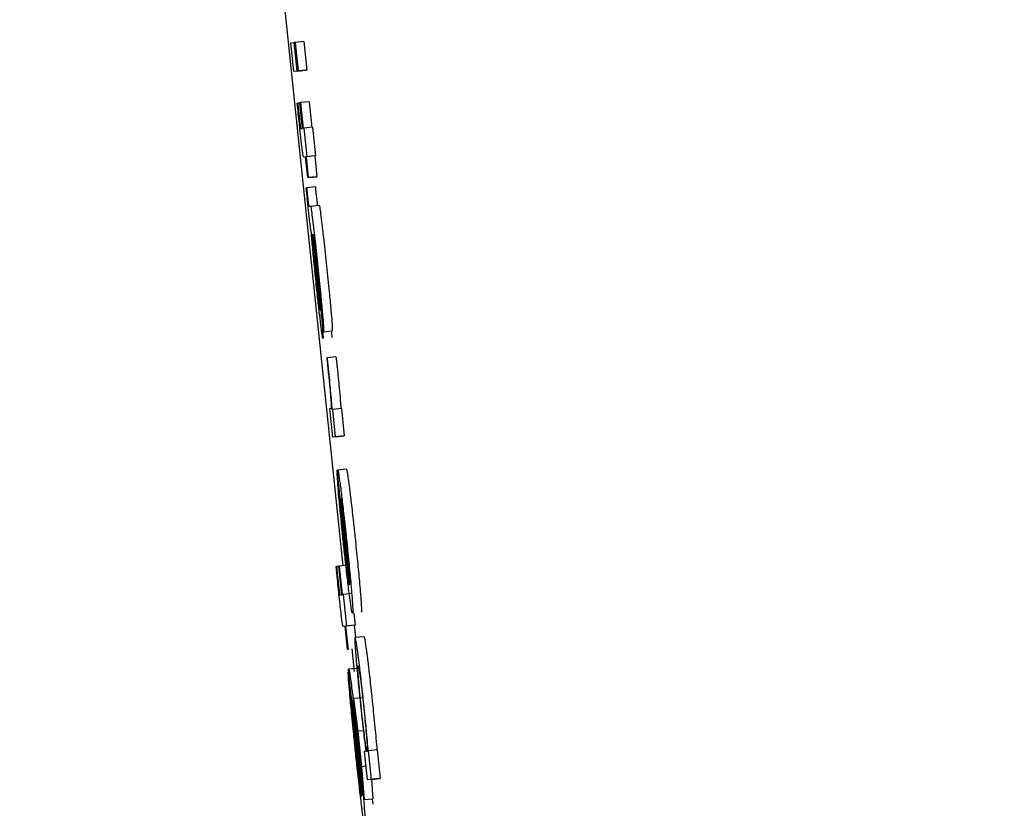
# Model space of a CAD drawing. Header units: inches. Extents: x 170 to 312, y 215 to 248.
# Tile 316 of 656: x 210.2447 to 210.2669, y 243.6713 to 243.6891. Entities that reach past the tile are written whole.
import ezdxf

# ---------------------------------------------------------------- set-up
doc = ezdxf.new("R2010")
doc.units = ezdxf.units.IN
doc.header["$LTSCALE"] = 0.25
doc.header["$MEASUREMENT"] = 0
doc.layers.add('ANNOTATIONS', color=1, linetype='Continuous')
doc.layers.add('MOTOR RH', color=7, linetype='Continuous')
doc.styles.add('ARIAL', font='arial.ttf', dxfattribs={"height": 0.09375})
doc.dimstyles.new('STANDARD$0', dxfattribs={"dimtxt": 0.09375, "dimasz": 0.09375, "dimexe": 0.03125, "dimexo": 0.046875, "dimgap": 0.09, "dimtad": 0, "dimtih": 1, "dimtoh": 1, "dimdec": 4, "dimzin": 0, "dimdsep": 46, "dimtxsty": 'ARIAL', "dimcen": 0.09, "dimadec": 0, "dimazin": 0, "dimtfac": 1, "dimtdec": 4, "dimtofl": 0, "dimtmove": 0, "dimatfit": 1, "dimfxl": 1, "dimtolj": 1, "dimtzin": 0, "dimarcsym": 0})

# ---------------------------------------------------------------- blocks, each defined once
blk = doc.blocks.new('*D26')
at = {"layer": 'ANNOTATIONS', "color": 0, "lineweight": -2, "transparency": 16777216}
for p, q in [((209.952995, 244.125047), (211.798957, 244.125047)), ((211.767707, 244.031297), (211.767707, 242.331666)), ((211.767707, 240.197174), (211.767707, 241.896805)), ((211.037182, 240.103424), (211.798957, 240.103424))]:
    blk.add_line(p, q, dxfattribs=at)
at = {"layer": 'ANNOTATIONS', "color": 0, "transparency": 16777216}
for points in [[(211.752082, 244.031297), (211.783332, 244.031297), (211.767707, 244.125047)], [(211.752082, 240.197174), (211.783332, 240.197174), (211.767707, 240.103424)]]:
    blk.add_solid(points, dxfattribs=at)
at = {"layer": 'defpoints', "color": 0, "transparency": 16777216}
for p in [(209.90612, 244.125047), (210.990307, 240.103424), (211.767707, 240.103424)]:
    blk.add_point(p, dxfattribs=at)
at = {"layer": 'ANNOTATIONS', "color": 0, "transparency": 16777216, "insert": (211.767707, 242.114236), "char_height": 0.09375, "attachment_point": 5, "style": 'ARIAL'}
blk.add_mtext('\\A1;OPENING\\PHEIGHT', dxfattribs=at)
blk = doc.blocks.new('*D27')
at = {"layer": 'ANNOTATIONS', "color": 0, "lineweight": -2, "transparency": 16777216}
for p, q in [((209.952995, 244.96103), (212.453946, 244.96103)), ((212.422696, 244.86728), (212.422696, 242.749657)), ((212.422696, 240.197174), (212.422696, 242.314797)), ((211.957527, 240.103424), (212.453946, 240.103424))]:
    blk.add_line(p, q, dxfattribs=at)
at = {"layer": 'ANNOTATIONS', "color": 0, "transparency": 16777216}
for points in [[(212.407071, 244.86728), (212.438321, 244.86728), (212.422696, 244.96103)], [(212.407071, 240.197174), (212.438321, 240.197174), (212.422696, 240.103424)]]:
    blk.add_solid(points, dxfattribs=at)
at = {"layer": 'defpoints', "color": 0, "transparency": 16777216}
for p in [(209.90612, 244.96103), (211.910652, 240.103424), (212.422696, 240.103424)]:
    blk.add_point(p, dxfattribs=at)
at = {"layer": 'ANNOTATIONS', "color": 0, "transparency": 16777216, "insert": (212.422696, 242.532227), "char_height": 0.09375, "attachment_point": 5, "style": 'ARIAL'}
blk.add_mtext('\\A1;TOTAL\\PHEIGHT', dxfattribs=at)

msp = doc.modelspace()

# ---------------------------------------------------------------- linework, layer by layer
at = {"layer": 'MOTOR RH'}
for p, q in [((210.249902, 243.696827), (210.252004, 243.67675)), ((210.251124, 243.688584), (210.250928, 243.688564)), ((210.251124, 243.688584), (210.251191, 243.687941)), ((210.250831, 243.688551), (210.250902, 243.68856)), ((210.250899, 243.687908), (210.250831, 243.688551)), ((210.250914, 243.688562), (210.250902, 243.68856)), ((210.250969, 243.687917), (210.250902, 243.68856)), ((210.250914, 243.688562), (210.250928, 243.688564)), ((210.250982, 243.687919), (210.250914, 243.688562)), ((210.250928, 243.688564), (210.250995, 243.687921)), ((210.251095, 243.687929), (210.250899, 243.687908)), ((210.250969, 243.687917), (210.250899, 243.687908)), ((210.250969, 243.687917), (210.251165, 243.687938)), ((210.251191, 243.687941), (210.250982, 243.687919)), ((210.250995, 243.687921), (210.250982, 243.687919)), ((210.251165, 243.687938), (210.251095, 243.687929)), ((210.251191, 243.687941), (210.251177, 243.687939)), ((210.250972, 243.687195), (210.250983, 243.687196)), ((210.251034, 243.687202), (210.250983, 243.687196)), ((210.251034, 243.687203), (210.251044, 243.687204)), ((210.251094, 243.686623), (210.251034, 243.687203)), ((210.25124, 243.687225), (210.251044, 243.687204)), ((210.251044, 243.687204), (210.251105, 243.686624)), ((210.25124, 243.687225), (210.251301, 243.686645)), ((210.251051, 243.686618), (210.251094, 243.686623)), ((210.251105, 243.686624), (210.251123, 243.686627)), ((210.251319, 243.686647), (210.251123, 243.686627)), ((210.251123, 243.686627), (210.251191, 243.685984)), ((210.251319, 243.686647), (210.251386, 243.686004)), ((210.251162, 243.68598), (210.251121, 243.685975)), ((210.251121, 243.685975), (210.251121, 243.685975)), ((210.251211, 243.685511), (210.251162, 243.68598)), ((210.251369, 243.686002), (210.251173, 243.685981)), ((210.251191, 243.685984), (210.251173, 243.685981)), ((210.251173, 243.685981), (210.251222, 243.685513)), ((210.251386, 243.686004), (210.251191, 243.685984)), ((210.251386, 243.686004), (210.251369, 243.686002)), ((210.251369, 243.686002), (210.251418, 243.685533)), ((210.251407, 243.685532), (210.251211, 243.685511)), ((210.251222, 243.685513), (210.251211, 243.685511)), ((210.251222, 243.685513), (210.251418, 243.685533)), ((210.251418, 243.685533), (210.251407, 243.685532)), ((210.251175, 243.685279), (210.251186, 243.685281)), ((210.251381, 243.685301), (210.251186, 243.685281)), ((210.251235, 243.684866), (210.251271, 243.68487)), ((210.251271, 243.68487), (210.251467, 243.684891)), ((210.251312, 243.684224), (210.251322, 243.684225)), ((210.25136, 243.68384), (210.251411, 243.683334)), ((210.251366, 243.683878), (210.25142, 243.683348)), ((210.251566, 243.682033), (210.251498, 243.682676)), ((210.251566, 243.682033), (210.251762, 243.682054)), ((210.251847, 243.681464), (210.251652, 243.681443)), ((210.251652, 243.681443), (210.251639, 243.681442)), ((210.251737, 243.6803), (210.251699, 243.680295)), ((210.251699, 243.680295), (210.251767, 243.679653)), ((210.251773, 243.680278), (210.251761, 243.680276)), ((210.251969, 243.680298), (210.251773, 243.680278)), ((210.251838, 243.679661), (210.251773, 243.680278)), ((210.251969, 243.680298), (210.252033, 243.679682)), ((210.251963, 243.679673), (210.251767, 243.679653)), ((210.251838, 243.679661), (210.251767, 243.679653)), ((210.251838, 243.679661), (210.252033, 243.679682)), ((210.252033, 243.679682), (210.251963, 243.679673)), ((210.251882, 243.678852), (210.251874, 243.678851)), ((210.251874, 243.678851), (210.251942, 243.678208)), ((210.252149, 243.676321), (210.251877, 243.6789)), ((210.251884, 243.678914), (210.252079, 243.678934)), ((210.252157, 243.676349), (210.251955, 243.678271)), ((210.251849, 243.676733), (210.25186, 243.676735)), ((210.25191, 243.67674), (210.25186, 243.676735)), ((210.25191, 243.676741), (210.251921, 243.676743)), ((210.251978, 243.676097), (210.25191, 243.676741)), ((210.252102, 243.676762), (210.251921, 243.676743)), ((210.251921, 243.676743), (210.251989, 243.676099)), ((210.251935, 243.676092), (210.251978, 243.676097)), ((210.251989, 243.676099), (210.252006, 243.676101)), ((210.252202, 243.676122), (210.252006, 243.676101)), ((210.252006, 243.676101), (210.252081, 243.675387)), ((210.252248, 243.675681), (210.252277, 243.675407)), ((210.252053, 243.675383), (210.252011, 243.675378)), ((210.252011, 243.675378), (210.252011, 243.675378)), ((210.252108, 243.674862), (210.252053, 243.675383)), ((210.252259, 243.675405), (210.252064, 243.675384)), ((210.252081, 243.675387), (210.252064, 243.675384)), ((210.252064, 243.675384), (210.252119, 243.674863)), ((210.252277, 243.675407), (210.252081, 243.675387)), ((210.252277, 243.675407), (210.252259, 243.675405)), ((210.252259, 243.675405), (210.252288, 243.675137)), ((210.252279, 243.675136), (210.252474, 243.675156)), ((210.252119, 243.674863), (210.252108, 243.674862)), ((210.252201, 243.674872), (210.252254, 243.674365)), ((210.252132, 243.674352), (210.252124, 243.674351)), ((210.252124, 243.674351), (210.252199, 243.673637)), ((210.252428, 243.671539), (210.252127, 243.674404)), ((210.252133, 243.67442), (210.252328, 243.674441)), ((210.252436, 243.67157), (210.252211, 243.673706)), ((210.25244, 243.673772), (210.252244, 243.673752)), ((210.252244, 243.673752), (210.252341, 243.673014)), ((210.252307, 243.673149), (210.252244, 243.673752)), ((210.252207, 243.673638), (210.252199, 243.673637)), ((210.252374, 243.672611), (210.252307, 243.673149)), ((210.252464, 243.673027), (210.252341, 243.673014)), ((210.252341, 243.673014), (210.252425, 243.672214)), ((210.25242, 243.672077), (210.252374, 243.672611)), ((210.252779, 243.672592), (210.252583, 243.672571)), ((210.252779, 243.672592), (210.252847, 243.671948)), ((210.25252, 243.672563), (210.252485, 243.672559)), ((210.252485, 243.672559), (210.252553, 243.671916)), ((210.252583, 243.672571), (210.252575, 243.67257)), ((210.252651, 243.671928), (210.252583, 243.672571)), ((210.252521, 243.672224), (210.252425, 243.672214)), ((210.252425, 243.672214), (210.252484, 243.671471)), ((210.252484, 243.671471), (210.25242, 243.672077)), ((210.252749, 243.671936), (210.252553, 243.671916)), ((210.252651, 243.671928), (210.252553, 243.671916)), ((210.252645, 243.671925), (210.25268, 243.671491)), ((210.252651, 243.671928), (210.252847, 243.671948)), ((210.252847, 243.671948), (210.252749, 243.671936)), ((210.252484, 243.671471), (210.25268, 243.671491)), ((210.252665, 243.671489), (210.252676, 243.671365))]:
    msp.add_line(p, q, dxfattribs=at)
for points, knots in [([(210.251021, 243.686729), (210.251013, 243.686807), (210.250996, 243.686962), (210.25098, 243.687117), (210.250972, 243.687195)], [0, 0, 0, 0, 0.499094, 1, 1, 1, 1]), ([(210.250983, 243.687196), (210.250986, 243.68717), (210.250991, 243.687117), (210.250999, 243.687038), (210.251005, 243.686985), (210.251008, 243.686959)], [0, 0, 0, 0, 0.336929, 0.667028, 1, 1, 1, 1]), ([(210.251008, 243.686959), (210.251011, 243.68693), (210.251018, 243.68686), (210.251028, 243.686768), (210.251034, 243.686719), (210.251036, 243.686702)], [0, 0, 0, 0, 0.315423, 0.762967, 1, 1, 1, 1]), ([(210.251063, 243.68634), (210.251059, 243.686375), (210.251051, 243.686446), (210.251037, 243.686576), (210.251027, 243.686671), (210.251021, 243.686729)], [0, 0, 0, 0, 0.283163, 0.566682, 1, 1, 1, 1]), ([(210.251036, 243.686702), (210.251038, 243.686686), (210.251044, 243.686639), (210.251048, 243.686621), (210.251051, 243.686619), (210.251051, 243.686618)], [0, 0, 0, 0, 0.2168834, 0.6494127, 1, 1, 1, 1]), ([(210.251096, 243.68607), (210.251092, 243.686105), (210.251082, 243.686172), (210.251069, 243.686287), (210.251063, 243.68634)], [0, 0, 0, 0, 0.536296, 1, 1, 1, 1]), ([(210.251121, 243.685975), (210.251119, 243.685976), (210.251115, 243.685979), (210.251108, 243.685995), (210.2511, 243.686045), (210.251096, 243.68607)], [0, 0, 0, 0, 0.392031, 0.692791, 1, 1, 1, 1]), ([(210.251218, 243.684854), (210.251212, 243.684912), (210.251197, 243.685056), (210.251183, 243.685196), (210.251175, 243.685279)], [0, 0, 0, 0, 0.408874, 1, 1, 1, 1]), ([(210.251186, 243.685281), (210.251188, 243.68525), (210.251193, 243.685203), (210.2512, 243.685135), (210.251203, 243.685098), (210.251205, 243.685079)], [0, 0, 0, 0, 0.4871705, 0.7387356, 1, 1, 1, 1]), ([(210.251381, 243.685301), (210.251384, 243.685271), (210.251389, 243.685224), (210.251395, 243.685156), (210.251399, 243.685119), (210.251401, 243.6851)], [0, 0, 0, 0, 0.48721, 0.738764, 1, 1, 1, 1]), ([(210.251205, 243.685079), (210.251208, 243.685059), (210.251212, 243.685018), (210.251218, 243.684965), (210.251224, 243.684919), (210.251231, 243.684871), (210.251233, 243.684868), (210.251235, 243.684866)], [0, 0, 0, 0, 0.119819, 0.240407, 0.344673, 0.534, 1, 1, 1, 1]), ([(210.251401, 243.6851), (210.251403, 243.685079), (210.251408, 243.685038), (210.251414, 243.684986), (210.25142, 243.68494), (210.251427, 243.684892), (210.251429, 243.684889), (210.251431, 243.684886)], [0, 0, 0, 0, 0.119823, 0.240386, 0.344656, 0.534042, 1, 1, 1, 1]), ([(210.251291, 243.684276), (210.251287, 243.684292), (210.251281, 243.684318), (210.251266, 243.684431), (210.251249, 243.684568), (210.251233, 243.684718), (210.251223, 243.684812), (210.251218, 243.684854)], [0, 0, 0, 0, 0.332671, 0.520298, 0.709817, 0.870903, 1, 1, 1, 1]), ([(210.251271, 243.68487), (210.251274, 243.684862), (210.251281, 243.684846), (210.251304, 243.684684), (210.251335, 243.684431), (210.251381, 243.684021), (210.251416, 243.68369), (210.251437, 243.68349)], [0, 0, 0, 0, 0.216315, 0.369957, 0.52412, 0.712497, 1, 1, 1, 1]), ([(210.251467, 243.684891), (210.25147, 243.684882), (210.251476, 243.684867), (210.251499, 243.684705), (210.25153, 243.684451), (210.251577, 243.684041), (210.251612, 243.68371), (210.251633, 243.68351)], [0, 0, 0, 0, 0.216265, 0.369891, 0.524191, 0.712325, 1, 1, 1, 1]), ([(210.251409, 243.683038), (210.251392, 243.683198), (210.251359, 243.683518), (210.251319, 243.683948), (210.2513, 243.684166), (210.251291, 243.684276)], [0, 0, 0, 0, 0.330899, 0.661736, 1, 1, 1, 1]), ([(210.251317, 243.684106), (210.251315, 243.684134), (210.251309, 243.684207), (210.251311, 243.684218), (210.251312, 243.684224)], [0, 0, 0, 0, 0.3778634, 1, 1, 1, 1]), ([(210.251322, 243.684225), (210.251328, 243.684164), (210.251339, 243.684041), (210.251353, 243.683907), (210.25136, 243.68384)], [0, 0, 0, 0, 0.494702, 1, 1, 1, 1]), ([(210.251336, 243.684231), (210.251336, 243.684229), (210.251335, 243.684225), (210.251336, 243.684192), (210.251341, 243.684138), (210.251343, 243.684117)], [0, 0, 0, 0, 0.319495, 0.741204, 1, 1, 1, 1]), ([(210.251428, 243.683469), (210.251416, 243.683585), (210.251397, 243.683767), (210.251371, 243.683997), (210.251354, 243.684134), (210.251342, 243.684218), (210.251338, 243.684226), (210.251336, 243.684231)], [0, 0, 0, 0, 0.302333, 0.472674, 0.644762, 0.792892, 1, 1, 1, 1]), ([(210.25135, 243.68373), (210.251341, 243.683832), (210.251327, 243.683976), (210.251319, 243.684077), (210.251317, 243.684106)], [0, 0, 0, 0, 0.709799, 1, 1, 1, 1]), ([(210.251343, 243.684117), (210.251345, 243.684096), (210.251349, 243.684054), (210.251356, 243.683973), (210.251363, 243.683913), (210.251366, 243.683878)], [0, 0, 0, 0, 0.298303, 0.589205, 1, 1, 1, 1]), ([(210.251406, 243.683174), (210.251398, 243.683247), (210.251378, 243.683442), (210.251361, 243.683619), (210.25135, 243.68373)], [0, 0, 0, 0, 0.372249, 1, 1, 1, 1]), ([(210.251498, 243.682676), (210.251499, 243.682688), (210.251501, 243.682706), (210.251491, 243.682839), (210.251475, 243.683012), (210.251453, 243.683232), (210.251436, 243.683392), (210.251428, 243.683469)], [0, 0, 0, 0, 0.288383, 0.449239, 0.610488, 0.812421, 1, 1, 1, 1]), ([(210.251437, 243.68349), (210.251458, 243.683293), (210.251493, 243.682955), (210.251527, 243.682597), (210.25154, 243.682454), (210.251543, 243.682417)], [0, 0, 0, 0, 0.509699, 0.875158, 1, 1, 1, 1]), ([(210.251633, 243.68351), (210.251653, 243.683313), (210.251689, 243.682975), (210.251723, 243.682617), (210.251736, 243.682474), (210.251739, 243.682438)], [0, 0, 0, 0, 0.50949, 0.87509, 1, 1, 1, 1]), ([(210.251411, 243.683334), (210.251421, 243.683243), (210.251437, 243.683082), (210.251458, 243.68287), (210.251471, 243.682736), (210.251476, 243.682682), (210.251477, 243.682669)], [0, 0, 0, 0, 0.384268, 0.68327, 0.926238, 1, 1, 1, 1]), ([(210.25142, 243.683348), (210.251437, 243.683186), (210.251471, 243.682857), (210.251501, 243.682549), (210.251516, 243.682393)], [0, 0, 0, 0, 0.49498, 1, 1, 1, 1]), ([(210.251458, 243.682701), (210.251452, 243.682758), (210.251438, 243.682873), (210.251419, 243.683044), (210.251409, 243.683144), (210.251406, 243.683174)], [0, 0, 0, 0, 0.41233, 0.822804, 1, 1, 1, 1]), ([(210.251504, 243.682192), (210.251493, 243.682282), (210.251471, 243.682464), (210.251437, 243.682771), (210.251417, 243.682963), (210.251409, 243.683038)], [0, 0, 0, 0, 0.378826, 0.756412, 1, 1, 1, 1]), ([(210.251485, 243.682522), (210.251483, 243.682528), (210.251479, 243.682539), (210.251468, 243.682624), (210.251461, 243.682683), (210.251458, 243.682701)], [0, 0, 0, 0, 0.502716, 0.846221, 1, 1, 1, 1]), ([(210.251477, 243.682669), (210.25148, 243.682631), (210.251486, 243.682554), (210.251487, 243.682525), (210.251485, 243.682522), (210.251485, 243.682522)], [0, 0, 0, 0, 0.432344, 0.864242, 1, 1, 1, 1]), ([(210.251516, 243.682393), (210.251522, 243.682336), (210.251536, 243.682181), (210.251544, 243.682079), (210.251549, 243.682014)], [0, 0, 0, 0, 0.371716, 1, 1, 1, 1]), ([(210.251543, 243.682417), (210.251551, 243.682331), (210.251565, 243.682159), (210.251571, 243.68205), (210.251567, 243.682039), (210.251566, 243.682033)], [0, 0, 0, 0, 0.353052, 0.704997, 1, 1, 1, 1]), ([(210.251739, 243.682438), (210.251747, 243.682352), (210.251761, 243.68218), (210.251766, 243.68207), (210.251763, 243.682059), (210.251762, 243.682054)], [0, 0, 0, 0, 0.353029, 0.704972, 1, 1, 1, 1]), ([(210.251552, 243.681879), (210.251548, 243.681891), (210.25154, 243.681912), (210.251515, 243.682106), (210.251504, 243.682192)], [0, 0, 0, 0, 0.560408, 1, 1, 1, 1]), ([(210.251549, 243.682014), (210.251551, 243.681982), (210.251557, 243.681895), (210.251554, 243.681885), (210.251552, 243.681879)], [0, 0, 0, 0, 0.3773036, 1, 1, 1, 1]), ([(210.251745, 243.682035), (210.251747, 243.682002), (210.251752, 243.681915), (210.251749, 243.681905), (210.251748, 243.681899)], [0, 0, 0, 0, 0.377443, 1, 1, 1, 1]), ([(210.251847, 243.681464), (210.25185, 243.681438), (210.251856, 243.681385), (210.251865, 243.681306), (210.25187, 243.681253), (210.251873, 243.681226)], [0, 0, 0, 0, 0.336337, 0.667758, 1, 1, 1, 1]), ([(210.251639, 243.681442), (210.251641, 243.681419), (210.251646, 243.681374), (210.251654, 243.6813), (210.251659, 243.681249), (210.251662, 243.681221)], [0, 0, 0, 0, 0.310449, 0.620456, 1, 1, 1, 1]), ([(210.251677, 243.681206), (210.251674, 243.681233), (210.251669, 243.681286), (210.25166, 243.681366), (210.251655, 243.681418), (210.251652, 243.681443)], [0, 0, 0, 0, 0.336839, 0.668946, 1, 1, 1, 1]), ([(210.251662, 243.681221), (210.251673, 243.681118), (210.251695, 243.68091), (210.25172, 243.680643), (210.251729, 243.680529), (210.251733, 243.680476)], [0, 0, 0, 0, 0.349911, 0.7031068, 1, 1, 1, 1]), ([(210.251761, 243.680276), (210.251752, 243.680399), (210.25174, 243.680567), (210.251706, 243.680928), (210.251687, 243.681111), (210.251677, 243.681206)], [0, 0, 0, 0, 0.564916, 0.776301, 1, 1, 1, 1]), ([(210.251873, 243.681226), (210.251882, 243.681144), (210.251899, 243.680979), (210.251924, 243.680714), (210.251944, 243.680483), (210.251953, 243.680356), (210.251957, 243.680297)], [0, 0, 0, 0, 0.194236, 0.388417, 0.714041, 1, 1, 1, 1]), ([(210.251733, 243.680476), (210.251736, 243.680437), (210.251745, 243.680307), (210.25174, 243.680303), (210.251737, 243.6803)], [0, 0, 0, 0, 0.302388, 1, 1, 1, 1]), ([(210.251913, 243.678307), (210.251905, 243.678399), (210.251886, 243.678622), (210.251876, 243.678784), (210.251874, 243.678837), (210.251874, 243.678851)], [0, 0, 0, 0, 0.3363, 0.819955, 1, 1, 1, 1]), ([(210.251877, 243.6789), (210.251878, 243.678903), (210.25188, 243.67891), (210.251883, 243.678912), (210.251884, 243.678914)], [0, 0, 0, 0, 0.499965, 1, 1, 1, 1]), ([(210.251884, 243.678914), (210.251887, 243.678908), (210.251896, 243.678893), (210.25192, 243.678741), (210.251946, 243.678543), (210.251953, 243.678491)], [0, 0, 0, 0, 0.305667, 0.818277, 1, 1, 1, 1]), ([(210.252079, 243.678934), (210.252083, 243.678929), (210.252092, 243.678913), (210.252116, 243.678762), (210.252142, 243.678563), (210.252149, 243.678511)], [0, 0, 0, 0, 0.305632, 0.818152, 1, 1, 1, 1]), ([(210.251953, 243.678491), (210.251967, 243.678383), (210.251993, 243.678167), (210.25204, 243.677749), (210.25207, 243.677471), (210.252083, 243.677351)], [0, 0, 0, 0, 0.361657, 0.724732, 1, 1, 1, 1]), ([(210.252149, 243.678511), (210.252162, 243.678403), (210.252189, 243.678187), (210.252236, 243.67777), (210.252266, 243.677491), (210.252278, 243.677372)], [0, 0, 0, 0, 0.361499, 0.724656, 1, 1, 1, 1]), ([(210.252014, 243.677281), (210.252002, 243.6774), (210.251973, 243.677681), (210.251938, 243.678038), (210.25192, 243.678236), (210.251913, 243.678307)], [0, 0, 0, 0, 0.319685, 0.752556, 1, 1, 1, 1]), ([(210.251942, 243.678208), (210.251944, 243.678169), (210.251949, 243.678089), (210.251959, 243.67797), (210.251964, 243.67791)], [0, 0, 0, 0, 0.496125, 1, 1, 1, 1]), ([(210.251955, 243.678271), (210.251963, 243.678231), (210.251975, 243.678175), (210.252009, 243.677916), (210.252036, 243.677686), (210.252058, 243.67748), (210.25207, 243.677365), (210.252074, 243.677333)], [0, 0, 0, 0, 0.4513768, 0.6193267, 0.7884196, 0.940542, 1, 1, 1, 1]), ([(210.251964, 243.67791), (210.251967, 243.677869), (210.251975, 243.677785), (210.251985, 243.677684), (210.25199, 243.677632)], [0, 0, 0, 0, 0.489779, 1, 1, 1, 1]), ([(210.25199, 243.677632), (210.251993, 243.677602), (210.251999, 243.677543), (210.25201, 243.677429), (210.252019, 243.677345), (210.252024, 243.677292)], [0, 0, 0, 0, 0.2728576, 0.5453418, 1, 1, 1, 1]), ([(210.252148, 243.676109), (210.252134, 243.676217), (210.252107, 243.676434), (210.252059, 243.676862), (210.252028, 243.677152), (210.252014, 243.677281)], [0, 0, 0, 0, 0.3551073, 0.7114301, 1, 1, 1, 1]), ([(210.252024, 243.677292), (210.252031, 243.677226), (210.252048, 243.677065), (210.252065, 243.676918), (210.252075, 243.676833)], [0, 0, 0, 0, 0.414825, 1, 1, 1, 1]), ([(210.252074, 243.677333), (210.252085, 243.677226), (210.252107, 243.677011), (210.252127, 243.676802), (210.252135, 243.67671), (210.252136, 243.676696)], [0, 0, 0, 0, 0.457578, 0.918905, 1, 1, 1, 1]), ([(210.252083, 243.677351), (210.252101, 243.677177), (210.252137, 243.676828), (210.252176, 243.676414), (210.252193, 243.676221), (210.252199, 243.676146)], [0, 0, 0, 0, 0.37746, 0.756909, 1, 1, 1, 1]), ([(210.252278, 243.677372), (210.252296, 243.677198), (210.252333, 243.676849), (210.252372, 243.676435), (210.252388, 243.676242), (210.252395, 243.676167)], [0, 0, 0, 0, 0.377466, 0.756907, 1, 1, 1, 1]), ([(210.252075, 243.676833), (210.252081, 243.676775), (210.252097, 243.676639), (210.252109, 243.676548), (210.252116, 243.676496)], [0, 0, 0, 0, 0.423509, 1, 1, 1, 1]), ([(210.251903, 243.676216), (210.251895, 243.676292), (210.251877, 243.676465), (210.251859, 243.676637), (210.251849, 243.676733)], [0, 0, 0, 0, 0.441196, 1, 1, 1, 1]), ([(210.25186, 243.676735), (210.251864, 243.676691), (210.251873, 243.676604), (210.251882, 243.676515), (210.251887, 243.67647)], [0, 0, 0, 0, 0.498333, 1, 1, 1, 1]), ([(210.252136, 243.676696), (210.252141, 243.676643), (210.252154, 243.676486), (210.252157, 243.6764), (210.252157, 243.676361), (210.252157, 243.676349)], [0, 0, 0, 0, 0.261316, 0.76994, 1, 1, 1, 1]), ([(210.251887, 243.67647), (210.251891, 243.676435), (210.251899, 243.676353), (210.251911, 243.676253), (210.251917, 243.676201), (210.251918, 243.676186)], [0, 0, 0, 0, 0.356404, 0.809189, 1, 1, 1, 1]), ([(210.252116, 243.676496), (210.252122, 243.676456), (210.252137, 243.676356), (210.252144, 243.676334), (210.252149, 243.676321)], [0, 0, 0, 0, 0.400903, 1, 1, 1, 1]), ([(210.25195, 243.675784), (210.251942, 243.675853), (210.251926, 243.675993), (210.251911, 243.676141), (210.251903, 243.676216)], [0, 0, 0, 0, 0.490626, 1, 1, 1, 1]), ([(210.251918, 243.676186), (210.25192, 243.67617), (210.251926, 243.67613), (210.251931, 243.676097), (210.251933, 243.676094), (210.251935, 243.676092)], [0, 0, 0, 0, 0.191162, 0.490623, 1, 1, 1, 1]), ([(210.252199, 243.676146), (210.252206, 243.676062), (210.252224, 243.675838), (210.252228, 243.675699), (210.252223, 243.675684), (210.252221, 243.675678)], [0, 0, 0, 0, 0.266128, 0.712046, 1, 1, 1, 1]), ([(210.252395, 243.676167), (210.252402, 243.676083), (210.252419, 243.675858), (210.252424, 243.67572), (210.252419, 243.675705), (210.252416, 243.675699)], [0, 0, 0, 0, 0.266253, 0.712072, 1, 1, 1, 1]), ([(210.252221, 243.675678), (210.252217, 243.675685), (210.252207, 243.675701), (210.252181, 243.675857), (210.252154, 243.676064), (210.252148, 243.676109)], [0, 0, 0, 0, 0.3380527, 0.8573452, 1, 1, 1, 1]), ([(210.251986, 243.675483), (210.251981, 243.675522), (210.251971, 243.675599), (210.251957, 243.675723), (210.25195, 243.675784)], [0, 0, 0, 0, 0.513864, 1, 1, 1, 1]), ([(210.252011, 243.675378), (210.252009, 243.675379), (210.252006, 243.675382), (210.251999, 243.675401), (210.25199, 243.675455), (210.251986, 243.675483)], [0, 0, 0, 0, 0.391031, 0.691586, 1, 1, 1, 1]), ([(210.252279, 243.675136), (210.252276, 243.675128), (210.252269, 243.67511), (210.252277, 243.674946), (210.252293, 243.674743), (210.252296, 243.674707)], [0, 0, 0, 0, 0.346499, 0.882271, 1, 1, 1, 1]), ([(210.252349, 243.674724), (210.252334, 243.674833), (210.252297, 243.675106), (210.252286, 243.675124), (210.252279, 243.675136)], [0, 0, 0, 0, 0.402406, 1, 1, 1, 1]), ([(210.252474, 243.675156), (210.252479, 243.675149), (210.252489, 243.675133), (210.252514, 243.674979), (210.25254, 243.674783), (210.252545, 243.674744)], [0, 0, 0, 0, 0.361316, 0.872591, 1, 1, 1, 1]), ([(210.252296, 243.674707), (210.252304, 243.674601), (210.252322, 243.674388), (210.252363, 243.673975), (210.252391, 243.673703), (210.252402, 243.673593)], [0, 0, 0, 0, 0.372525, 0.748103, 1, 1, 1, 1]), ([(210.252476, 243.673613), (210.252459, 243.673773), (210.252424, 243.674095), (210.25238, 243.674481), (210.252358, 243.674654), (210.252349, 243.674724)], [0, 0, 0, 0, 0.37359, 0.74998, 1, 1, 1, 1]), ([(210.252545, 243.674744), (210.252558, 243.674641), (210.252584, 243.674434), (210.25263, 243.674027), (210.252659, 243.673753), (210.252672, 243.673634)], [0, 0, 0, 0, 0.359079, 0.720066, 1, 1, 1, 1]), ([(210.252169, 243.673747), (210.252161, 243.673843), (210.25214, 243.674074), (210.252126, 243.674268), (210.252124, 243.674331), (210.252124, 243.674351)], [0, 0, 0, 0, 0.325024, 0.780285, 1, 1, 1, 1]), ([(210.252127, 243.674404), (210.252127, 243.674408), (210.252129, 243.674415), (210.252132, 243.674418), (210.252133, 243.67442)], [0, 0, 0, 0, 0.499998, 1, 1, 1, 1]), ([(210.252133, 243.67442), (210.252136, 243.674414), (210.252145, 243.674398), (210.25217, 243.674234), (210.252198, 243.674021), (210.252207, 243.67395)], [0, 0, 0, 0, 0.301431, 0.767534, 1, 1, 1, 1]), ([(210.252353, 243.674235), (210.252348, 243.674316), (210.252337, 243.674478), (210.252343, 243.674488), (210.252346, 243.674493)], [0, 0, 0, 0, 0.504243, 1, 1, 1, 1]), ([(210.252346, 243.674493), (210.252351, 243.674483), (210.252359, 243.67447), (210.252385, 243.674303), (210.252411, 243.674098), (210.252443, 243.673818), (210.252463, 243.673626), (210.252473, 243.673531)], [0, 0, 0, 0, 0.373679, 0.541531, 0.7112, 0.856623, 1, 1, 1, 1]), ([(210.252422, 243.673511), (210.252412, 243.673608), (210.252392, 243.673801), (210.252367, 243.674063), (210.252358, 243.674177), (210.252353, 243.674235)], [0, 0, 0, 0, 0.33089, 0.663872, 1, 1, 1, 1]), ([(210.252207, 243.67395), (210.252222, 243.673824), (210.252253, 243.673572), (210.252305, 243.67311), (210.252336, 243.67281), (210.25235, 243.672683)], [0, 0, 0, 0, 0.365638, 0.7315038, 1, 1, 1, 1]), ([(210.252282, 243.672606), (210.252268, 243.67274), (210.252235, 243.673066), (210.252196, 243.673459), (210.252175, 243.673681), (210.252169, 243.673747)], [0, 0, 0, 0, 0.326544, 0.7983, 1, 1, 1, 1]), ([(210.252211, 243.673706), (210.252218, 243.673672), (210.252229, 243.673619), (210.252258, 243.673406), (210.252288, 243.673155), (210.252317, 243.672891), (210.252334, 243.67273), (210.252341, 243.672663)], [0, 0, 0, 0, 0.336434, 0.52613, 0.71774, 0.882834, 1, 1, 1, 1]), ([(210.252199, 243.673637), (210.252202, 243.673592), (210.252208, 243.673502), (210.252219, 243.673371), (210.252224, 243.673305)], [0, 0, 0, 0, 0.495598, 1, 1, 1, 1]), ([(210.252402, 243.673593), (210.25241, 243.673521), (210.252429, 243.673342), (210.252448, 243.673172), (210.252459, 243.673071)], [0, 0, 0, 0, 0.408812, 1, 1, 1, 1]), ([(210.252506, 243.672781), (210.252498, 243.672844), (210.252483, 243.672961), (210.252454, 243.673212), (210.252434, 243.673399), (210.252423, 243.673499), (210.252422, 243.673511)], [0, 0, 0, 0, 0.3542409, 0.6558483, 0.9568231, 1, 1, 1, 1]), ([(210.252473, 243.673531), (210.252483, 243.67344), (210.252502, 243.673256), (210.252527, 243.672993), (210.252537, 243.672872), (210.252542, 243.672807)], [0, 0, 0, 0, 0.312064, 0.625417, 1, 1, 1, 1]), ([(210.25253, 243.67308), (210.252523, 243.673152), (210.252506, 243.673322), (210.252487, 243.673506), (210.252476, 243.673613)], [0, 0, 0, 0, 0.420277, 1, 1, 1, 1]), ([(210.252672, 243.673634), (210.25268, 243.673557), (210.252699, 243.673373), (210.252716, 243.673201), (210.252726, 243.673101)], [0, 0, 0, 0, 0.419307, 1, 1, 1, 1]), ([(210.252224, 243.673305), (210.252228, 243.673265), (210.252236, 243.673172), (210.252247, 243.67306), (210.252254, 243.672996)], [0, 0, 0, 0, 0.42512, 1, 1, 1, 1]), ([(210.252459, 243.673071), (210.252468, 243.672992), (210.252491, 243.672794), (210.252509, 243.67265), (210.25252, 243.672563)], [0, 0, 0, 0, 0.399318, 1, 1, 1, 1]), ([(210.252575, 243.67257), (210.252569, 243.672642), (210.252557, 243.672788), (210.252539, 243.672982), (210.25253, 243.67308)], [0, 0, 0, 0, 0.491861, 1, 1, 1, 1]), ([(210.252726, 243.673101), (210.252734, 243.673015), (210.252752, 243.67282), (210.252764, 243.672673), (210.252771, 243.672591)], [0, 0, 0, 0, 0.436363, 1, 1, 1, 1]), ([(210.252254, 243.672996), (210.252257, 243.672962), (210.252264, 243.672896), (210.252276, 243.67277), (210.252286, 243.672677), (210.252292, 243.672619)], [0, 0, 0, 0, 0.273962, 0.548189, 1, 1, 1, 1]), ([(210.252542, 243.672807), (210.252547, 243.672732), (210.252558, 243.672565), (210.252552, 243.672555), (210.252549, 243.67255)], [0, 0, 0, 0, 0.444926, 1, 1, 1, 1]), ([(210.252429, 243.671304), (210.252414, 243.67143), (210.252383, 243.671682), (210.25233, 243.672156), (210.252297, 243.672469), (210.252282, 243.672606)], [0, 0, 0, 0, 0.358213, 0.717137, 1, 1, 1, 1]), ([(210.252292, 243.672619), (210.2523, 243.672547), (210.252318, 243.67237), (210.252337, 243.672206), (210.252348, 243.672108)], [0, 0, 0, 0, 0.40563, 1, 1, 1, 1]), ([(210.252341, 243.672663), (210.252355, 243.672532), (210.252382, 243.672273), (210.252401, 243.672061), (210.252411, 243.671956)], [0, 0, 0, 0, 0.504918, 1, 1, 1, 1]), ([(210.25235, 243.672683), (210.252372, 243.672474), (210.252415, 243.672054), (210.252458, 243.671604), (210.252476, 243.671401), (210.25248, 243.671344)], [0, 0, 0, 0, 0.417913, 0.838497, 1, 1, 1, 1]), ([(210.252549, 243.67255), (210.252545, 243.672554), (210.25254, 243.672562), (210.252526, 243.672634), (210.252513, 243.672731), (210.252506, 243.672781)], [0, 0, 0, 0, 0.412201, 0.700329, 1, 1, 1, 1]), ([(210.252348, 243.672108), (210.252355, 243.672049), (210.252372, 243.671901), (210.252385, 243.671797), (210.252393, 243.671734)], [0, 0, 0, 0, 0.396134, 1, 1, 1, 1]), ([(210.252411, 243.671956), (210.252417, 243.67189), (210.252431, 243.671715), (210.252435, 243.671622), (210.252436, 243.671582), (210.252436, 243.67157)], [0, 0, 0, 0, 0.298443, 0.802726, 1, 1, 1, 1]), ([(210.252393, 243.671734), (210.2524, 243.67169), (210.252416, 243.671579), (210.252423, 243.671554), (210.252428, 243.671539)], [0, 0, 0, 0, 0.396749, 1, 1, 1, 1]), ([(210.252507, 243.670825), (210.2525, 243.670841), (210.252488, 243.67087), (210.252454, 243.671109), (210.252433, 243.671273), (210.252429, 243.671304)], [0, 0, 0, 0, 0.524418, 0.909795, 1, 1, 1, 1]), ([(210.25248, 243.671344), (210.252488, 243.67125), (210.252508, 243.671013), (210.252515, 243.67085), (210.25251, 243.670833), (210.252507, 243.670825)], [0, 0, 0, 0, 0.27645, 0.692135, 1, 1, 1, 1])]:
    msp.add_open_spline(points, degree=3, knots=knots, dxfattribs=at)

# ---------------------------------------------------------------- dimensions: what is measured, and where the dimension line sits
at = {"layer": 'ANNOTATIONS'}
for base, p1, p2, text, picture, middle in [((212.422696, 240.103424), (209.90612, 244.96103), (211.910652, 240.103424), 'TOTAL\\PHEIGHT', '*D27', (212.422696, 242.532227)), ((211.767707, 240.103424), (209.90612, 244.125047), (210.990307, 240.103424), 'OPENING\\PHEIGHT', '*D26', (211.767707, 242.114236))]:
    dim = msp.add_linear_dim(base=base, p1=p1, p2=p2, angle=90, text=text, dimstyle='STANDARD$0', dxfattribs=at)
    dim.commit()
    dim.dimension.update_dxf_attribs({"geometry": picture, "text_midpoint": middle})

doc.saveas('drawing.dxf')
